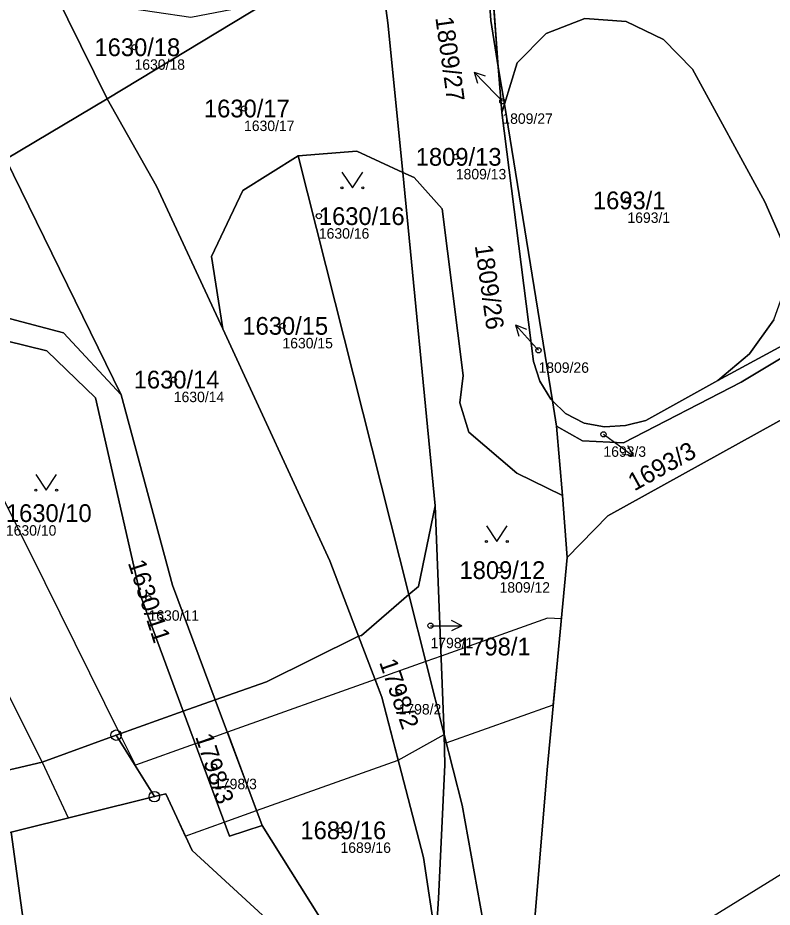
# Model space of a CAD drawing. Extents: x -653098 to -649479, y -997642 to -992666.
# Drawn here: x -650515.4 to -650443.1, y -996730.1 to -996644.9 of the extents above; entities that cross this region are included whole.
import ezdxf

# ---------------------------------------------------------------- set-up
doc = ezdxf.new("R2010")
doc.units = 0
for name, color, linetype in [('Definiční body', 7, 'Continuous'), ('Hranice parcel', 7, 'Continuous'), ('Parcelní čísla', 7, 'Continuous'), ('Polygon parcely', 7, 'Continuous'), ('Pop  PČ popisy', 7, 'Continuous'), ('Poz předměty', 7, 'Continuous'), ('Věcná břemena k části', 7, 'Continuous'), ('Značky bodu BP', 7, 'Continuous'), ('Značky kultur', 7, 'Continuous')]:
    doc.layers.add(name, color=color, linetype=linetype)

msp = doc.modelspace()

# ---------------------------------------------------------------- linework, layer by layer
at = {"layer": 'Definiční body'}
for centre in [(-650504.17, -996647.71), (-650468.93, -996652.89), (-650493.68, -996653.58), (-650473.39, -996658.21), (-650456.95, -996662.38), (-650486.51, -996663.89), (-650490, -996674.4), (-650465.47, -996676.74), (-650500.41, -996679.55), (-650459.25, -996684.79), (-650469.2, -996697.8), (-650502.83, -996700.49), (-650475.81, -996703.12), (-650478.87, -996709.47), (-650496.54, -996716.63), (-650484.44, -996722.73)]:
    msp.add_circle(centre, 0.25, dxfattribs=at)
at = {"layer": 'Hranice parcel'}
for p, q in [((-650470.27, -996637.14), (-650469.32, -996649.57)), ((-650479.9, -996645.36), (-650480.9, -996638)), ((-650491.61, -996643.5), (-650506.79, -996652.66)), ((-650478.45, -996659.71), (-650479.9, -996645.36)), ((-650468.98, -996653.95), (-650469.32, -996649.57)), ((-650469.32, -996649.57), (-650468.74, -996653.15)), ((-650516.5, -996658.44), (-650506.79, -996652.66)), ((-650468.74, -996653.15), (-650468.98, -996653.95)), ((-650468.74, -996653.15), (-650464.13, -996681.57)), ((-650505.45, -996681.01), (-650516.5, -996658.44)), ((-650477.89, -996700.13), (-650488.5, -996658.11)), ((-650475.38, -996691.64), (-650478.45, -996659.71)), ((-650463.74, -996684), (-650464.13, -996681.57)), ((-650463.17, -996690.64), (-650463.74, -996684)), ((-650462.72, -996696.58), (-650463.17, -996690.64)), ((-650474.5, -996713.56), (-650475.38, -996691.64)), ((-650477.89, -996700.13), (-650474.5, -996713.56)), ((-650496.43, -996710.21), (-650499.5, -996711.31)), ((-650491.93, -996722.26), (-650496.43, -996710.21)), ((-650499.5, -996711.31), (-650505.94, -996713.61)), ((-650505.94, -996713.61), (-650502.27, -996719.5)), ((-650502.27, -996719.5), (-650516, -996722.89))]:
    msp.add_line(p, q, dxfattribs=at)
for points in [[(-650469.32, -996649.57), (-650470.03, -996645.16), (-650470.86, -996633.39), (-650470.33, -996614.9)], [(-650506.79, -996652.66), (-650514.34, -996637.37), (-650515.19, -996635.92)], [(-650448.28, -996679.64), (-650445.24, -996677.07), (-650442.91, -996673.81), (-650441.58, -996670.07), (-650442.18, -996666.17), (-650443.79, -996662.51), (-650450.72, -996649.82), (-650453.48, -996646.96), (-650457.08, -996645.25), (-650461.02, -996644.97), (-650464.72, -996646.39), (-650467.52, -996649.2), (-650468.74, -996653.15)], [(-650382.69, -996647.76), (-650387.75, -996650.78), (-650406.31, -996662.79), (-650428.44, -996675.78), (-650458.84, -996692.6), (-650462.72, -996696.58)], [(-650495.72, -996674.68), (-650502.08, -996661.03), (-650506.79, -996652.66)], [(-650464.13, -996681.57), (-650464.3, -996681.41), (-650465.33, -996679.7), (-650465.96, -996677.8), (-650468.98, -996653.95)], [(-650463.74, -996684), (-650461.25, -996685.42), (-650457.34, -996685.59), (-650446.04, -996679.78), (-650431.37, -996670.98), (-650409.2, -996658.78), (-650408.96, -996658.65), (-650402.79, -996655.14), (-650400.46, -996653.75)], [(-650400.46, -996653.75), (-650409.33, -996658.55), (-650431.59, -996670.6), (-650448.28, -996679.64)], [(-650478.45, -996659.71), (-650482.88, -996657.68), (-650488.5, -996658.11)], [(-650488.5, -996658.11), (-650493.8, -996661.44), (-650496.8, -996667.77), (-650495.72, -996674.68)], [(-650478.45, -996659.71), (-650477.38, -996660.2), (-650474.71, -996663.2), (-650472.7, -996679.16), (-650473.02, -996681.78), (-650472.13, -996684.58), (-650467.56, -996688.51), (-650463.17, -996690.64)], [(-650505.45, -996681.01), (-650510.98, -996675.06), (-650516.67, -996673.56), (-650521.63, -996674.46), (-650541.88, -996682.01)], [(-650482.7, -996704.14), (-650485.46, -996696.91), (-650495.72, -996674.68)], [(-650499.5, -996711.31), (-650503.59, -996700.24), (-650507.91, -996681.31), (-650512.57, -996676.79), (-650516.46, -996675.85), (-650520.42, -996676.45), (-650542.01, -996684.49)], [(-650464.13, -996681.57), (-650462.87, -996682.78), (-650461.1, -996683.71), (-650459.14, -996684.07), (-650457.15, -996683.94), (-650455.18, -996683.46), (-650448.28, -996679.64)], [(-650496.43, -996710.21), (-650500.52, -996699.24), (-650505.45, -996681.01)], [(-650475.38, -996691.64), (-650476.98, -996699.37), (-650477.89, -996700.13)], [(-650462.72, -996696.58), (-650464.65, -996716.93), (-650466.07, -996734.24)], [(-650477.89, -996700.13), (-650482.44, -996704.05), (-650482.7, -996704.14)], [(-650496.43, -996710.21), (-650491.52, -996708.5), (-650482.7, -996704.14)], [(-650482.7, -996704.14), (-650480.47, -996709.96), (-650476.49, -996725.33), (-650475.31, -996733.18)], [(-650491.93, -996722.26), (-650495.07, -996723.3), (-650499.5, -996711.31)], [(-650505.94, -996713.61), (-650513.01, -996716.19), (-650518.23, -996717.4)], [(-650475.31, -996733.18), (-650475.06, -996729.25), (-650474.43, -996716.45), (-650474.5, -996713.56)], [(-650474.5, -996713.56), (-650472.79, -996720.33), (-650469.92, -996736.28), (-650468.72, -996753.33), (-650468.8, -996766.98)], [(-650502.27, -996719.5), (-650501.18, -996719.23), (-650498.66, -996724.67), (-650489.14, -996733.4), (-650487.76, -996744.06)], [(-650483.29, -996776.19), (-650482.32, -996767.45), (-650483.07, -996749.31), (-650486.44, -996731.02), (-650491.93, -996722.26)], [(-650513.26, -996742.52), (-650513.3, -996742.5), (-650516, -996722.89)]]:
    msp.add_lwpolyline(points, dxfattribs=at)
at = {"layer": 'Polygon parcely'}
for points in [[(-650439.74, -996418.34), (-650445.27, -996442.3), (-650455.66, -996507.68), (-650464.11, -996559.44), (-650469.94, -996600.07), (-650470.33, -996614.9), (-650470.86, -996633.39), (-650470.03, -996645.16), (-650469.32, -996649.57), (-650470.27, -996637.14), (-650470.08, -996634.8), (-650466.97, -996617.26), (-650464.81, -996617.72), (-650463.71, -996612.12), (-650461.01, -996613.03), (-650453.99, -996611.82), (-650444.95, -996607.98), (-650400.55, -996586.86)], [(-650552.38, -996548.84), (-650549.17, -996572.98), (-650545.46, -996590.86), (-650539.41, -996609.89), (-650527.93, -996636.19), (-650523.05, -996645.07), (-650516.5, -996658.44), (-650506.79, -996652.66), (-650514.34, -996637.37), (-650515.19, -996635.92), (-650515.74, -996634.98), (-650521.36, -996615.63), (-650527.52, -996600.48), (-650530.39, -996592.62), (-650536.34, -996584.16), (-650536.75, -996582.96), (-650541.65, -996564.02)], [(-650480.9, -996638), (-650479.9, -996645.36), (-650478.45, -996659.71), (-650477.38, -996660.2), (-650474.71, -996663.2), (-650472.7, -996679.16), (-650473.02, -996681.78), (-650472.13, -996684.58), (-650467.56, -996688.51), (-650463.17, -996690.64), (-650463.74, -996684), (-650464.13, -996681.57), (-650464.3, -996681.41), (-650465.33, -996679.7), (-650465.96, -996677.8), (-650468.98, -996653.95), (-650469.32, -996649.57), (-650470.03, -996645.16), (-650470.86, -996633.39)], [(-650470.27, -996637.14), (-650469.32, -996649.57), (-650468.74, -996653.15), (-650467.52, -996649.2), (-650464.72, -996646.39), (-650461.02, -996644.97), (-650457.08, -996645.25), (-650453.48, -996646.96), (-650450.72, -996649.82), (-650443.79, -996662.51), (-650442.18, -996666.17)], [(-650337.21, -996798.82), (-650342.95, -996777.59), (-650349.41, -996750.21), (-650356.17, -996724.63), (-650362.61, -996702.55), (-650368.97, -996683.4), (-650375.21, -996666.46), (-650382.69, -996647.76), (-650387.75, -996650.78), (-650406.31, -996662.79), (-650428.44, -996675.78), (-650458.84, -996692.6), (-650462.72, -996696.58), (-650464.65, -996716.93), (-650466.07, -996734.24), (-650465.14, -996738.45), (-650464.47, -996741.18), (-650463.06, -996746.12), (-650455.15, -996741.23), (-650372.3, -996688.96), (-650357.31, -996740.47), (-650348.98, -996769.07), (-650350.06, -996774.86), (-650344.64, -996789.34)], [(-650442.91, -996673.81), (-650445.24, -996677.07), (-650448.28, -996679.64), (-650431.59, -996670.6)]]:
    msp.add_lwpolyline(points, dxfattribs=at)
for points in [[(-650515.19, -996635.92), (-650514.34, -996637.37), (-650506.79, -996652.66), (-650491.61, -996643.5), (-650498.79, -996644.86), (-650505.75, -996643.83), (-650511.03, -996640.83)], [(-650480.9, -996638), (-650485, -996639.7), (-650488.47, -996641.77), (-650491.61, -996643.5), (-650506.79, -996652.66), (-650502.08, -996661.03), (-650495.72, -996674.68), (-650496.8, -996667.77), (-650493.8, -996661.44), (-650488.5, -996658.11), (-650482.88, -996657.68), (-650478.45, -996659.71), (-650479.9, -996645.36)], [(-650461.1, -996683.71), (-650459.14, -996684.07), (-650457.15, -996683.94), (-650455.18, -996683.46), (-650448.28, -996679.64), (-650445.24, -996677.07), (-650442.91, -996673.81), (-650441.58, -996670.07), (-650442.18, -996666.17), (-650443.79, -996662.51), (-650450.72, -996649.82), (-650453.48, -996646.96), (-650457.08, -996645.25), (-650461.02, -996644.97), (-650464.72, -996646.39), (-650467.52, -996649.2), (-650468.74, -996653.15), (-650464.13, -996681.57), (-650462.87, -996682.78)], [(-650385.91, -996645.26), (-650386, -996645.92), (-650400.46, -996653.75), (-650402.79, -996655.14), (-650408.96, -996658.65), (-650409.2, -996658.78), (-650431.37, -996670.98), (-650446.04, -996679.78), (-650457.34, -996685.59), (-650461.25, -996685.42), (-650463.74, -996684), (-650463.17, -996690.64), (-650462.72, -996696.58), (-650458.84, -996692.6), (-650428.44, -996675.78), (-650406.31, -996662.79), (-650387.75, -996650.78), (-650382.69, -996647.76), (-650384.08, -996644.27)], [(-650468.98, -996653.95), (-650468.74, -996653.15), (-650469.32, -996649.57)], [(-650506.79, -996652.66), (-650516.5, -996658.44), (-650505.45, -996681.01), (-650500.52, -996699.24), (-650496.43, -996710.21), (-650491.52, -996708.5), (-650482.7, -996704.14), (-650485.46, -996696.91), (-650495.72, -996674.68), (-650502.08, -996661.03)], [(-650468.74, -996653.15), (-650468.98, -996653.95), (-650465.96, -996677.8), (-650465.33, -996679.7), (-650464.3, -996681.41), (-650464.13, -996681.57)], [(-650463.74, -996684), (-650461.25, -996685.42), (-650457.34, -996685.59), (-650446.04, -996679.78), (-650431.37, -996670.98), (-650409.2, -996658.78), (-650408.96, -996658.65), (-650402.79, -996655.14), (-650400.46, -996653.75), (-650409.33, -996658.55), (-650431.59, -996670.6), (-650448.28, -996679.64), (-650455.18, -996683.46), (-650457.15, -996683.94), (-650459.14, -996684.07), (-650461.1, -996683.71), (-650462.87, -996682.78), (-650464.13, -996681.57)], [(-650482.88, -996657.68), (-650488.5, -996658.11), (-650477.89, -996700.13), (-650476.98, -996699.37), (-650475.38, -996691.64), (-650478.45, -996659.71)], [(-650516.5, -996658.44), (-650523.37, -996662.52), (-650541.5, -996673.3), (-650541.66, -996678.01), (-650541.88, -996682.01), (-650521.63, -996674.46), (-650516.67, -996673.56), (-650510.98, -996675.06), (-650505.45, -996681.01)], [(-650488.5, -996658.11), (-650493.8, -996661.44), (-650496.8, -996667.77), (-650495.72, -996674.68), (-650485.46, -996696.91), (-650482.7, -996704.14), (-650482.44, -996704.05), (-650477.89, -996700.13)], [(-650474.5, -996713.56), (-650472.79, -996720.33), (-650469.92, -996736.28), (-650468.72, -996753.33), (-650468.8, -996766.98), (-650467.34, -996748.77), (-650466.07, -996734.24), (-650464.65, -996716.93), (-650462.72, -996696.58), (-650463.17, -996690.64), (-650467.56, -996688.51), (-650472.13, -996684.58), (-650473.02, -996681.78), (-650472.7, -996679.16), (-650474.71, -996663.2), (-650477.38, -996660.2), (-650478.45, -996659.71), (-650475.38, -996691.64)], [(-650505.45, -996681.01), (-650510.98, -996675.06), (-650516.67, -996673.56), (-650521.63, -996674.46), (-650541.88, -996682.01), (-650542.01, -996684.49), (-650520.42, -996676.45), (-650516.46, -996675.85), (-650512.57, -996676.79), (-650507.91, -996681.31), (-650503.59, -996700.24), (-650499.5, -996711.31), (-650496.43, -996710.21), (-650500.52, -996699.24)], [(-650512.57, -996676.79), (-650516.46, -996675.85), (-650520.42, -996676.45), (-650542.01, -996684.49), (-650542.07, -996684.8), (-650543.71, -996690.73), (-650530.97, -996687.3), (-650521.43, -996704.07), (-650518.23, -996717.4), (-650513.01, -996716.19), (-650505.94, -996713.61), (-650499.5, -996711.31), (-650503.59, -996700.24), (-650507.91, -996681.31)], [(-650576, -996709.06), (-650580.7, -996705.87), (-650593.51, -996696.33), (-650611.08, -996685.56), (-650612.29, -996690.07), (-650609.81, -996691.76), (-650596.24, -996700.97), (-650583.52, -996712.74), (-650580.98, -996714.44), (-650574, -996718.33), (-650561.86, -996725.34), (-650555.84, -996727.46), (-650551.7, -996728.68), (-650516, -996722.89), (-650502.27, -996719.5), (-650505.94, -996713.61), (-650513.01, -996716.19), (-650518.23, -996717.4), (-650532.31, -996720.86), (-650552.82, -996723.16), (-650559.74, -996720.91), (-650570.12, -996714.15), (-650573.77, -996711.89)], [(-650476.98, -996699.37), (-650477.89, -996700.13), (-650474.5, -996713.56), (-650475.38, -996691.64)], [(-650476.49, -996725.33), (-650475.31, -996733.18), (-650475.06, -996729.25), (-650474.43, -996716.45), (-650474.5, -996713.56), (-650477.89, -996700.13), (-650482.44, -996704.05), (-650482.7, -996704.14), (-650480.47, -996709.96)], [(-650480.18, -996776.49), (-650476.95, -996746.48), (-650476.61, -996741.43), (-650475.81, -996741.48), (-650475.31, -996733.18), (-650476.49, -996725.33), (-650480.47, -996709.96), (-650482.7, -996704.14), (-650491.52, -996708.5), (-650496.43, -996710.21), (-650491.93, -996722.26), (-650486.44, -996731.02), (-650483.07, -996749.31), (-650482.32, -996767.45), (-650483.29, -996776.19), (-650480.89, -996776.37)], [(-650499.5, -996711.31), (-650495.07, -996723.3), (-650491.93, -996722.26), (-650496.43, -996710.21)], [(-650498.66, -996724.67), (-650489.14, -996733.4), (-650487.76, -996744.06), (-650486.75, -996751.94), (-650487.91, -996775.86), (-650483.29, -996776.19), (-650482.32, -996767.45), (-650483.07, -996749.31), (-650486.44, -996731.02), (-650491.93, -996722.26), (-650495.07, -996723.3), (-650499.5, -996711.31), (-650505.94, -996713.61), (-650502.27, -996719.5), (-650501.18, -996719.23)], [(-650474.44, -996776.67), (-650476.16, -996790.02), (-650475.27, -996793.92), (-650472.88, -996796.53), (-650469.85, -996778.5), (-650469.73, -996776.95), (-650468.8, -996766.98), (-650468.72, -996753.33), (-650469.92, -996736.28), (-650472.79, -996720.33), (-650474.5, -996713.56), (-650474.43, -996716.45), (-650475.06, -996729.25), (-650475.31, -996733.18), (-650474.03, -996741.71), (-650473.34, -996758.02), (-650474.11, -996774.1)], [(-650516, -996722.89), (-650513.3, -996742.5), (-650513.26, -996742.52), (-650506.42, -996741.48), (-650505.74, -996745.2), (-650513.52, -996746.33), (-650514.15, -996754.57), (-650504.6, -996753.18), (-650505.07, -996749.95), (-650498.01, -996749.25), (-650498.14, -996746.89), (-650494.11, -996746.47), (-650487.76, -996744.06), (-650489.14, -996733.4), (-650498.66, -996724.67), (-650501.18, -996719.23), (-650502.27, -996719.5)], [(-650513.3, -996742.5), (-650516, -996722.89), (-650546.46, -996730.39), (-650552.74, -996736.32), (-650555.23, -996758.25), (-650514.16, -996761.24), (-650514.15, -996754.57), (-650513.52, -996746.33), (-650513.26, -996742.52)]]:
    msp.add_lwpolyline(points, close=True, dxfattribs=at)
at = {"layer": 'Pop  PČ popisy'}
for p, q in [((-650469.56, -996652.24), (-650471.645, -996650.081)), ((-650471.645, -996650.081), (-650470.589, -996650.454)), ((-650471.645, -996650.081), (-650471.309, -996651.15)), ((-650468.93, -996652.89), (-650469.56, -996652.24)), ((-650465.65, -996676.53), (-650467.658, -996674.3)), ((-650467.658, -996674.3), (-650466.616, -996674.709)), ((-650467.658, -996674.3), (-650467.36, -996675.379)), ((-650465.47, -996676.74), (-650465.65, -996676.53)), ((-650459.25, -996684.79), (-650458.81, -996685.11)), ((-650458.81, -996685.11), (-650456.382, -996686.874)), ((-650456.382, -996686.874), (-650456.898, -996685.88)), ((-650456.382, -996686.874), (-650457.487, -996686.69)), ((-650472.809, -996703.12), (-650473.81, -996702.619)), ((-650475.81, -996703.12), (-650472.809, -996703.12)), ((-650472.809, -996703.12), (-650473.81, -996703.621))]:
    msp.add_line(p, q, dxfattribs=at)
at = {"layer": 'Poz předměty'}
msp.add_line((-650462.92, -996739.68), (-650390.93, -996695.26), dxfattribs=at)
at = {"layer": 'Věcná břemena k části'}
msp.add_lwpolyline([(-650551.86, -996637.76), (-650538, -996666.31), (-650536.12, -996670.1), (-650532.01, -996678.33), (-650530.98, -996680.38), (-650519.89, -996702.57), (-650513.01, -996716.19), (-650510.52, -996721.54), (-650502.27, -996719.5), (-650501.18, -996719.23), (-650499.31, -996723.27), (-650495.58, -996721.93), (-650492.47, -996720.82), (-650495.27, -996713.33), (-650498.35, -996714.43), (-650504.09, -996716.48), (-650505.58, -996713.48), (-650512.73, -996699.01), (-650523.44, -996677.57), (-650524.47, -996675.52), (-650529.22, -996666), (-650531.03, -996662.35), (-650544.66, -996634.26)], dxfattribs=at)
for points in [[(-650481.11, -996708.28), (-650480.47, -996709.96), (-650478.91, -996715.99), (-650474.5, -996713.56), (-650474.3, -996714.35), (-650464.06, -996710.69), (-650463.28, -996702.48), (-650464.61, -996702.4), (-650474.8, -996706.03), (-650476.27, -996706.55)], [(-650481.11, -996708.28), (-650495.27, -996713.33), (-650492.47, -996720.82), (-650478.91, -996715.99), (-650480.47, -996709.96)]]:
    msp.add_lwpolyline(points, close=True, dxfattribs=at)
at = {"layer": 'Značky bodu BP'}
for centre, radius in [((-650505.94, -996713.61), 0.5), ((-650505.94, -996713.61), 0.0303), ((-650502.27, -996719.5), 0.5), ((-650502.27, -996719.5), 0.0303)]:
    msp.add_circle(centre, radius, dxfattribs=at)
at = {"layer": 'Značky kultur'}
for points in [[(-650484.3, -996659.669), (-650483.3, -996661.17), (-650482.3, -996659.669)], [(-650513.63, -996688.639), (-650512.63, -996690.14), (-650511.63, -996688.639)], [(-650470.46, -996693.559), (-650469.46, -996695.06), (-650468.46, -996693.559)]]:
    msp.add_lwpolyline(points, dxfattribs=at)
for centre in [(-650484.3, -996661.169), (-650482.3, -996661.169), (-650513.63, -996690.139), (-650511.63, -996690.139), (-650470.46, -996695.059), (-650468.46, -996695.059)]:
    msp.add_circle(centre, 0.1, dxfattribs=at)

# ---------------------------------------------------------------- texts
at = {"layer": 'Definiční body'}
for s, p in [('1630/18', (-650504.17, -996649.866)), ('1809/27', (-650468.93, -996655.046)), ('1630/17', (-650493.68, -996655.736)), ('1809/13', (-650473.39, -996660.366)), ('1693/1', (-650456.95, -996664.536)), ('1630/16', (-650486.51, -996666.046)), ('1630/15', (-650490, -996676.556)), ('1809/26', (-650465.47, -996678.896)), ('1630/14', (-650500.41, -996681.706)), ('1693/3', (-650459.25, -996686.946)), ('1630/10', (-650516.49, -996694.496)), ('1809/12', (-650469.2, -996699.956)), ('1630/11', (-650502.83, -996702.646)), ('1798/1', (-650475.81, -996705.276)), ('1798/2', (-650478.87, -996711.626)), ('1798/3', (-650496.54, -996718.786)), ('1689/16', (-650484.44, -996724.886))]:
    msp.add_text(s, height=1, dxfattribs=at).set_placement(p)
at = {"layer": 'Parcelní čísla'}
for s, rotation, p in [('1809/27', 278, (-650475.355, -996644.877)), ('1809/26', 278, (-650471.575, -996666.717)), ('1693/3', 29, (-650456.289, -996690.266)), ('1630/11', 288, (-650504.824, -996697.102)), ('1798/2', 289, (-650480.749, -996706.621)), ('1798/3', 288, (-650498.369, -996713.748))]:
    msp.add_text(s, height=1.7, rotation=rotation, dxfattribs=at).set_placement(p)
for s, p in [('1630/18', (-650508.008, -996648.559)), ('1630/17', (-650497.518, -996654.429)), ('1809/13', (-650477.228, -996659.059)), ('1693/1', (-650460.255, -996663.23)), ('1630/16', (-650486.51, -996664.74)), ('1630/15', (-650493.838, -996675.25)), ('1630/14', (-650504.248, -996680.4)), ('1630/10', (-650516.49, -996693.19)), ('1809/12', (-650473.038, -996698.65)), ('1798/1', (-650473.175, -996705.97)), ('1689/16', (-650488.278, -996723.58))]:
    msp.add_text(s, height=1.7, dxfattribs=at).set_placement(p)

doc.saveas('drawing.dxf')
